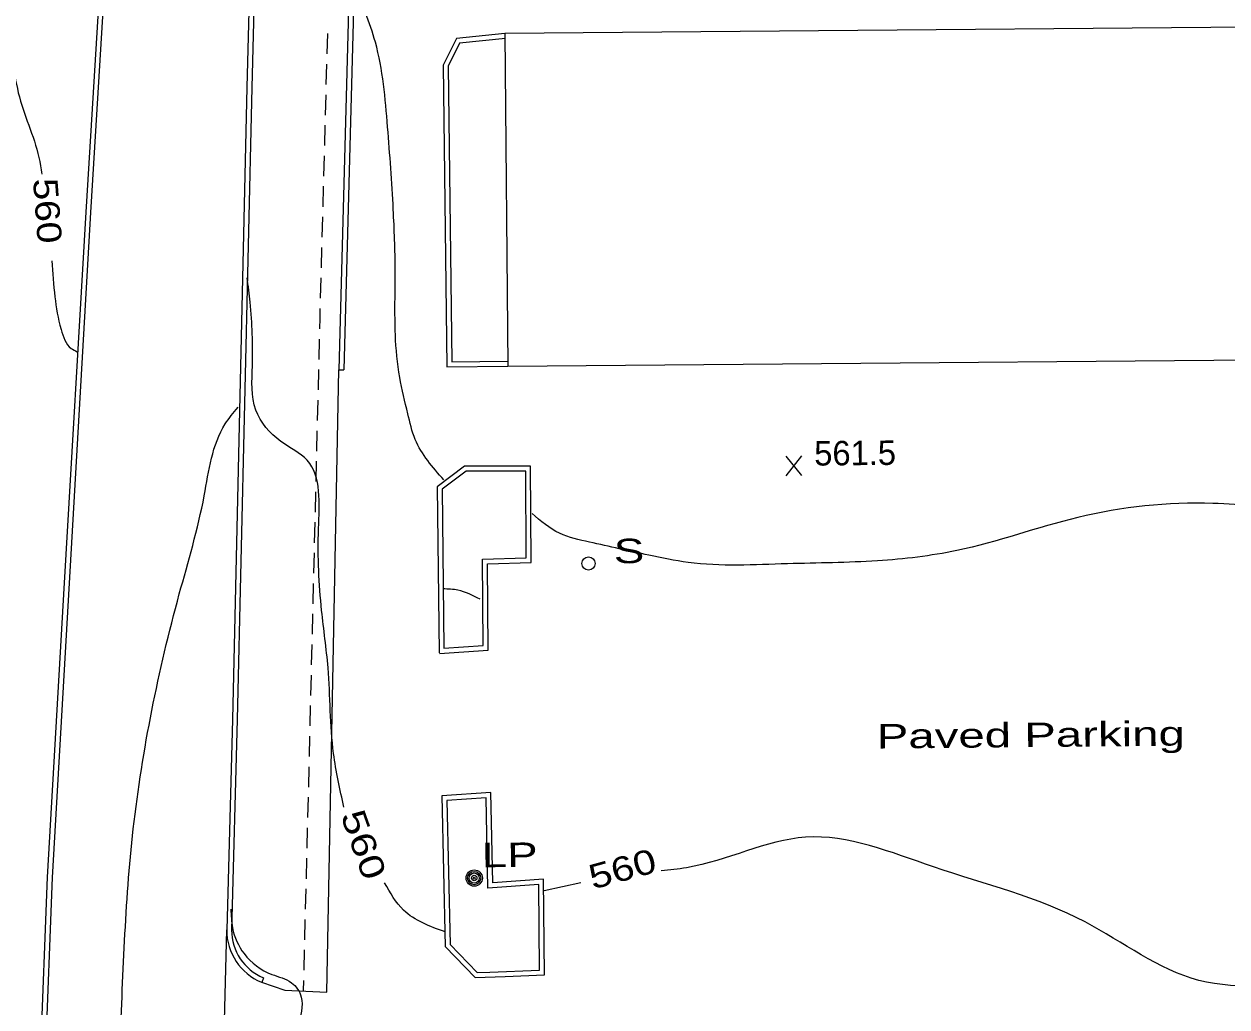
# Model space of a CAD drawing. Extents: x 2361708 to 2370558, y 6977955 to 6991887.
# Drawn here: x 2366548 to 2366784.3, y 6986161.2 to 6986354.3 of the extents above; entities that cross this region are included whole.
import ezdxf
from ezdxf.enums import TextEntityAlignment as Align

# ---------------------------------------------------------------- set-up
doc = ezdxf.new("R2010")
doc.units = 0
doc.header["$LTSCALE"] = 1.9
for name, color, linetype, lineweight in [('11', 7, 'Continuous', 25), ('13', 7, 'Continuous', 13), ('2', 7, 'Continuous', 25), ('20', 7, 'Continuous', 25), ('21', 7, 'Continuous', 25), ('31', 7, 'Continuous', 13), ('35', 7, 'Continuous', 13)]:
    doc.layers.add(name, color=color, linetype=linetype, lineweight=lineweight)

msp = doc.modelspace()

# ---------------------------------------------------------------- linework, layer by layer
at = {"layer": '11'}
msp.add_lwpolyline([(2366842.777, 6986354.187), (2366642.464, 6986352.45), (2366643.026, 6986287.103), (2366843.339, 6986288.829)], close=True, dxfattribs=at)
at = {"layer": '13'}
for p, q in [((2366607.54, 6986348.437), (2366607.652, 6986352.439)), ((2366607.377, 6986342.435), (2366607.489, 6986346.437)), ((2366607.214, 6986336.434), (2366607.326, 6986340.435)), ((2366607.062, 6986330.432), (2366607.164, 6986334.433)), ((2366606.899, 6986324.43), (2366607.011, 6986328.432)), ((2366606.736, 6986318.428), (2366606.848, 6986322.429)), ((2366606.573, 6986312.427), (2366606.685, 6986316.428)), ((2366606.41, 6986306.424), (2366606.522, 6986310.426)), ((2366606.257, 6986300.423), (2366606.359, 6986304.424)), ((2366605.961, 6986288.42), (2366606.053, 6986292.42)), ((2366605.818, 6986282.418), (2366605.911, 6986286.419)), ((2366605.666, 6986276.416), (2366605.768, 6986280.418)), ((2366605.523, 6986270.414), (2366605.615, 6986274.416)), ((2366605.38, 6986264.412), (2366605.472, 6986268.414)), ((2366605.237, 6986258.411), (2366605.329, 6986262.412)), ((2366605.085, 6986252.409), (2366605.186, 6986256.41)), ((2366604.941, 6986246.408), (2366605.033, 6986250.408)), ((2366604.798, 6986240.406), (2366604.891, 6986244.407)), ((2366604.656, 6986234.404), (2366604.748, 6986238.406)), ((2366604.503, 6986228.403), (2366604.605, 6986232.404)), ((2366604.36, 6986222.401), (2366604.452, 6986226.402)), ((2366604.217, 6986216.399), (2366604.309, 6986220.4)), ((2366604.074, 6986210.398), (2366604.166, 6986214.399)), ((2366603.921, 6986204.396), (2366604.023, 6986208.397)), ((2366603.768, 6986198.394), (2366603.87, 6986202.395)), ((2366603.615, 6986192.392), (2366603.717, 6986196.394)), ((2366603.462, 6986186.391), (2366603.565, 6986190.392)), ((2366603.31, 6986180.389), (2366603.412, 6986184.39)), ((2366603.157, 6986174.388), (2366603.259, 6986178.389)), ((2366603.004, 6986168.385), (2366603.106, 6986172.387)), ((2366602.902, 6986164.385), (2366602.953, 6986166.385))]:
    msp.add_line(p, q, dxfattribs=at)
msp.add_lwpolyline([(2366606.105, 6986294.421), (2366606.155, 6986296.501), (2366606.206, 6986298.422)], dxfattribs=at)
at = {"layer": '2'}
for p, q in [((2366612.178, 6986372.823), (2366609.851, 6986286.386)), ((2366613.139, 6986372.802), (2366610.811, 6986286.365)), ((2366609.851, 6986286.386), (2366610.811, 6986286.365)), ((2366585.38, 6986078.383), (2366587.818, 6986176.311)), ((2366595.017, 6986166.929), (2366594.686, 6986166.026))]:
    msp.add_line(p, q, dxfattribs=at)
for points in [[(2366593.647, 6986413.898), (2366591.792, 6986341.887), (2366588.944, 6986217.674), (2366587.818, 6986176.311)], [(2366594.607, 6986413.878), (2366592.752, 6986341.866), (2366589.904, 6986217.653), (2366588.778, 6986176.281)], [(2366547.044, 6986007.395), (2366550.058, 6986095.148), (2366551.246, 6986151.052), (2366552.637, 6986186.677), (2366555.977, 6986244.531), (2366560.174, 6986317.345), (2366564.043, 6986380.475)], [(2366548.004, 6986007.364), (2366551.019, 6986095.117), (2366552.207, 6986151.021), (2366553.598, 6986186.626), (2366556.937, 6986244.481), (2366561.135, 6986317.284), (2366565.004, 6986380.414)], [(2366642.464, 6986352.45), (2366632.932, 6986351.479), (2366630.342, 6986346.234), (2366631.086, 6986286.989), (2366643.026, 6986287.103)], [(2366642.563, 6986351.491), (2366633.562, 6986350.575), (2366631.305, 6986346.014), (2366632.037, 6986287.958), (2366643.017, 6986288.063)], [(2366594.646, 6986166.046), (2366599.211, 6986164.479), (2366607.455, 6986164.068), (2366609.851, 6986286.386)], [(2366629.623, 6986230.642), (2366639.167, 6986231.293), (2366639.045, 6986248.242), (2366647.614, 6986248.494), (2366647.523, 6986267.454), (2366634.543, 6986267.42), (2366629.191, 6986263.389), (2366629.551, 6986230.781)], [(2366641.292, 6986266.485), (2366634.862, 6986266.463), (2366630.155, 6986262.919), (2366630.503, 6986231.671)], [(2366630.503, 6986231.671), (2366638.198, 6986232.194), (2366638.077, 6986249.173), (2366646.644, 6986249.425), (2366646.572, 6986266.495), (2366641.292, 6986266.485)], [(2366639.733, 6986203.337), (2366630.089, 6986202.655), (2366630.741, 6986173.07), (2366636.659, 6986166.955), (2366642.547, 6986167.182)], [(2366638.793, 6986202.308), (2366631.068, 6986201.764), (2366631.697, 6986173.469), (2366637.05, 6986167.93), (2366639.479, 6986168.022)], [(2366639.479, 6986168.022), (2366649.276, 6986168.396), (2366649.135, 6986185.275), (2366639.142, 6986184.56), (2366638.793, 6986202.308)], [(2366642.547, 6986167.182), (2366650.245, 6986167.475), (2366650.086, 6986186.305), (2366640.082, 6986185.589), (2366639.733, 6986203.337)]]:
    msp.add_lwpolyline(points, dxfattribs=at)
for radius in [11.076, 10.116]:
    msp.add_arc((2366598.894, 6986176.275), radius, 179.81428, 247.44695, dxfattribs=at)
at = {"layer": '20'}
for radius in [1.6, 1.3, 1, 0.539, 0.192]:
    msp.add_circle((2366636.443, 6986186.515), radius, dxfattribs=at)
at = {"layer": '21'}
msp.add_circle((2366658.896, 6986248.321), 1.3, dxfattribs=at)
at = {"layer": '31'}
for p, q in [((2366700.824, 6986265.591), (2366697.706, 6986269.442)), ((2366697.743, 6986265.562), (2366700.786, 6986269.471))]:
    msp.add_line(p, q, dxfattribs=at)
at = {"layer": '31', "lineweight": 25}
msp.add_line((2366657.363, 6986185.604), (2366650.178, 6986183.995), dxfattribs=at)
for points in [[(2366537.082, 6986237.571), (2366536.815, 6986246.709), (2366535.954, 6986266.832), (2366535.015, 6986282.474), (2366534.932, 6986301.714), (2366534.97, 6986321.795), (2366535.086, 6986335.957), (2366536.159, 6986349.228), (2366537.513, 6986360.351), (2366539.199, 6986362.997), (2366542.011, 6986362.675), (2366543.3, 6986360.707), (2366545.048, 6986352.573), (2366547.316, 6986339.174), (2366551.256, 6986326.481), (2366551.482, 6986324.793)], [(2366553.465, 6986307.82), (2366554.052, 6986300.726), (2366555.273, 6986294.297), (2366557.269, 6986290.586), (2366558.445, 6986289.937)], [(2366610.839, 6986200.442), (2366608.819, 6986210.993), (2366607.718, 6986227.853), (2366606.471, 6986239.082), (2366605.858, 6986255.197), (2366603.63, 6986268.596), (2366598.465, 6986272.297), (2366593.546, 6986278.46), (2366592.853, 6986287.135), (2366592.424, 6986299.641), (2366591.838, 6986304.466)], [(2366840.351, 6986161.514), (2366835.899, 6986165.892), (2366822.96, 6986168.809), (2366804.497, 6986167.054), (2366778.772, 6986166.409), (2366756.471, 6986177.887), (2366726.646, 6986188.723), (2366701.54, 6986194.545), (2366678.166, 6986188.542), (2366673.181, 6986187.965)], [(2366630.753, 6986175.92), (2366622.563, 6986180.192), (2366618.841, 6986185.577)]]:
    msp.add_spline(points, degree=3, dxfattribs=at)
at = {"layer": '35'}
for points in [[(2366630.468, 6986264.761), (2366624.852, 6986272.679), (2366623.394, 6986277.755), (2366621.806, 6986284.88), (2366620.956, 6986293.272), (2366620.915, 6986305.973), (2366620.542, 6986317.88), (2366619.438, 6986334.08), (2366617.019, 6986350.758), (2366612.82, 6986362.188)], [(2366588.726, 6985981.101), (2366587.408, 6985976.648), (2366586.287, 6985969.467), (2366582.987, 6985963.115), (2366581.384, 6985963.38), (2366580.462, 6985970.981), (2366577.473, 6985982.403), (2366570.782, 6986012.891), (2366566.021, 6986048.768), (2366564.587, 6986101.687), (2366566.796, 6986152.18), (2366569.468, 6986196.158), (2366578.509, 6986242.336), (2366583.405, 6986261.644), (2366587.521, 6986275.733), (2366590.041, 6986279.007)], [(2366835.283, 6986263.171), (2366825.885, 6986261.891), (2366814.62, 6986260.254), (2366798.559, 6986259.181), (2366781.559, 6986260.14), (2366755.034, 6986257.357), (2366731.265, 6986250.871), (2366715.683, 6986248.852), (2366697.998, 6986248.263), (2366678.445, 6986248.527), (2366670.741, 6986249.944), (2366659.086, 6986252.524), (2366653.229, 6986254.248), (2366647.802, 6986258.156)], [(2366637.581, 6986241.338), (2366633.254, 6986243.077), (2366630.332, 6986243.329)], [(2366588.639, 6986180.409), (2366588.964, 6986176.712), (2366591.222, 6986171.664), (2366596.691, 6986167.585), (2366600.527, 6986165.952), (2366602.464, 6986163.14), (2366601.996, 6986157.616), (2366602.825, 6986148.243), (2366602.715, 6986140.931), (2366599.245, 6986139.908), (2366592.846, 6986137.677), (2366591.984, 6986131.499), (2366593.198, 6986126.89), (2366595.481, 6986121.422), (2366598.278, 6986118.528)]]:
    msp.add_spline(points, degree=3, dxfattribs=at)

# ---------------------------------------------------------------- texts
at = {"layer": '2', "width": 1.45}
msp.add_text('Paved Parking', height=4.8, rotation=0.545, dxfattribs=at).set_placement((2366715.545, 6986211.959))
at = {"layer": '20', "width": 1.4}
msp.add_text('  LP', height=4.8, rotation=0.545, dxfattribs=at).set_placement((2366632.943, 6986188.582))
at = {"layer": '21', "width": 1.4}
msp.add_text('  S', height=4.8, rotation=0.545, dxfattribs=at).set_placement((2366658.886, 6986248.311))
at = {"layer": '31'}
for rotation, width, p in [(274.22, 1.2, (2366550.228, 6986317.449)), (289.538, 1.3, (2366612.465, 6986192.297)), (15.402, 1.25, (2366666.197, 6986186.026))]:
    msp.add_text(' 560 ', height=4.8, rotation=rotation, dxfattribs=dict(at, width=width)).set_placement(p, align=Align.CENTER)
msp.add_text('561.5', height=4.8, rotation=0.545, dxfattribs=at).set_placement((2366703.265, 6986267.555))

doc.saveas('drawing.dxf')
